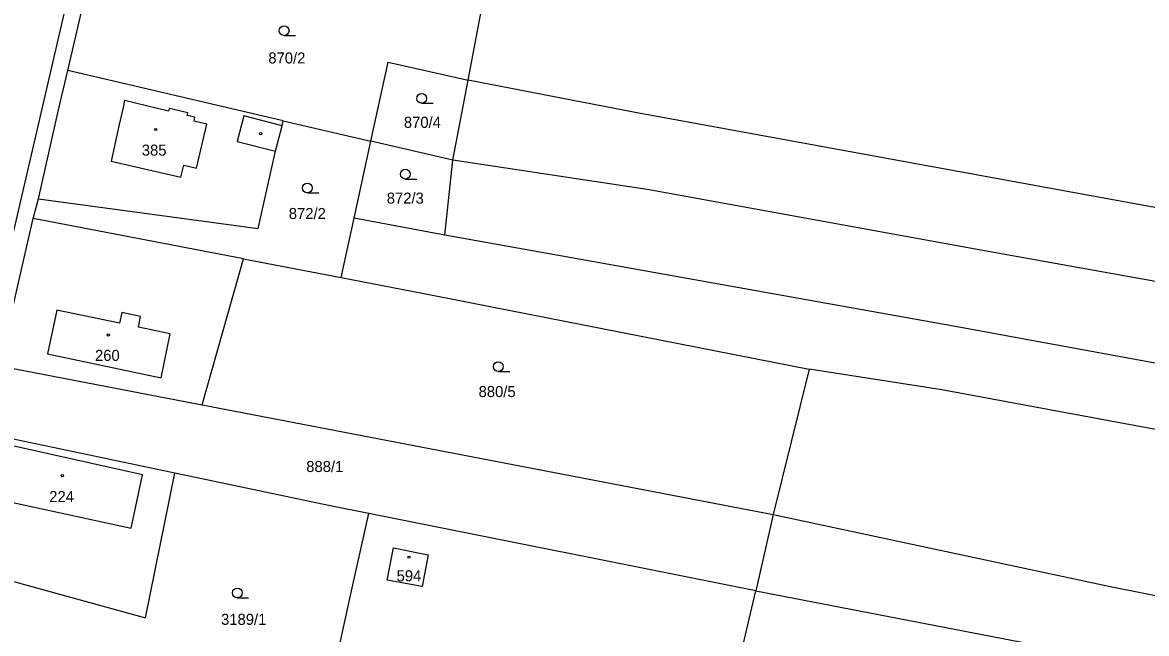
# Model space of a CAD drawing. Extents: x -776734 to -748832, y -1118122 to -976986.
# Drawn here: x -752855.4 to -752682.9, y -1115050.1 to -1114956.2 of the extents above; entities that cross this region are included whole.
import ezdxf

# ---------------------------------------------------------------- set-up
doc = ezdxf.new("R2010")
doc.units = 0
for name, color, linetype in [('KM_Hranice parcel', 7, 'Continuous'), ('KM_Parcelní čísla', 7, 'Continuous'), ('KM_Vnitřní kresba', 7, 'Continuous'), ('KM_Značky budov', 7, 'Continuous'), ('KM_Značky kultur', 7, 'Continuous')]:
    doc.layers.add(name, color=color, linetype=linetype)

msp = doc.modelspace()

# ---------------------------------------------------------------- linework, layer by layer
at = {"layer": 'KM_Hranice parcel'}
for p, q in [((-752848.45, -1114963.61), (-752843.05, -1114940.12)), ((-752787.01, -1114965.1), (-752784.52, -1114951.99)), ((-752801.94, -1114974.45), (-752799.3, -1114962.33)), ((-752799.3, -1114962.33), (-752787.01, -1114965.1)), ((-752815.41, -1114971.34), (-752848.45, -1114963.61)), ((-752789.35, -1114977.39), (-752787.01, -1114965.1)), ((-752815.41, -1114971.34), (-752801.94, -1114974.45)), ((-752804.52, -1114986.29), (-752801.94, -1114974.45)), ((-752789.35, -1114977.39), (-752801.94, -1114974.45)), ((-752790.61, -1114988.92), (-752789.35, -1114977.39)), ((-752853.8, -1114986.37), (-752852.98, -1114983.33)), ((-752859.02, -1115008.99), (-752853.8, -1114986.37)), ((-752821.48, -1114992.58), (-752853.8, -1114986.37)), ((-752806.51, -1114995.45), (-752804.52, -1114986.29)), ((-752790.61, -1114988.92), (-752804.52, -1114986.29)), ((-752712.47, -1115002.91), (-752790.61, -1114988.92)), ((-752827.83, -1115014.98), (-752821.48, -1114992.58)), ((-752821.48, -1114992.58), (-752806.51, -1114995.45)), ((-752859.02, -1115008.99), (-752827.83, -1115014.98)), ((-752734.65, -1115009.49), (-752740.2, -1115031.84)), ((-752714.31, -1115012.67), (-752734.65, -1115009.49)), ((-752827.83, -1115014.98), (-752740.2, -1115031.84)), ((-752832.04, -1115025.49), (-752861.52, -1115019.29)), ((-752742.86, -1115043.58), (-752802.28, -1115031.68)), ((-752740.2, -1115031.84), (-752742.86, -1115043.58))]:
    msp.add_line(p, q, dxfattribs=at)
for points in [[(-752893.27, -1115146.65), (-752892.2, -1115141.48), (-752884.4, -1115107.23), (-752882.98, -1115101.01), (-752882.52, -1115099.06), (-752878.08, -1115079.92), (-752848.33, -1114951.79), (-752828.79, -1114868.65), (-752810.45, -1114789.66), (-752799.15, -1114740.86), (-752796.77, -1114730.63), (-752779.02, -1114654.54)], [(-752852.98, -1114983.33), (-752849.89, -1114969.64), (-752848.45, -1114963.61)], [(-752487.1, -1115023.15), (-752575.13, -1115005.21), (-752614.46, -1114996.81), (-752681.01, -1114984.78), (-752761.36, -1114970.05), (-752787.01, -1114965.1)], [(-752852.98, -1114983.33), (-752819.27, -1114987.9), (-752816.61, -1114976.03), (-752815.59, -1114972.1), (-752815.41, -1114971.34)], [(-752492.4, -1115032.84), (-752555.91, -1115021.27), (-752594.14, -1115013.26), (-752673.51, -1114997.47), (-752706.89, -1114991.49), (-752759.52, -1114981.89), (-752789.35, -1114977.39)], [(-752806.51, -1114995.45), (-752792.22, -1114998.2), (-752734.65, -1115009.49)], [(-752502.04, -1115040.62), (-752546.53, -1115033.06), (-752644.71, -1115015.33), (-752712.47, -1115002.91)], [(-752516.17, -1115049.92), (-752548.79, -1115044.28), (-752646.7, -1115025.22), (-752714.31, -1115012.67)], [(-752866.12, -1115039.57), (-752836.57, -1115047.71), (-752832.04, -1115025.49)], [(-752802.28, -1115031.68), (-752808.19, -1115030.5), (-752832.04, -1115025.49)], [(-752809.55, -1115064.54), (-752807.35, -1115054.59), (-752804.81, -1115043.13), (-752802.28, -1115031.68)], [(-752740.2, -1115031.84), (-752687.92, -1115043.03), (-752651.13, -1115050.3), (-752622.41, -1115054.93), (-752588.44, -1115061.39), (-752546.49, -1115067.33)], [(-752799.43, -1115041.95), (-752798.48, -1115036.99), (-752793.13, -1115038.05), (-752794.08, -1115042.92), (-752799.43, -1115041.95)], [(-752751.27, -1115079.51), (-752745.47, -1115054.69), (-752742.86, -1115043.58)], [(-752742.86, -1115043.58), (-752694.83, -1115052.83), (-752618.43, -1115066.65), (-752562.24, -1115076.27)]]:
    msp.add_lwpolyline(points, dxfattribs=at)
at = {"layer": 'KM_Vnitřní kresba'}
for p, q in [((-752839.99, -1114969.31), (-752840.58, -1114971.93)), ((-752839.75, -1114968.23), (-752839.99, -1114969.31)), ((-752833.01, -1114969.84), (-752839.75, -1114968.23)), ((-752832.92, -1114969.45), (-752833.01, -1114969.84)), ((-752830.04, -1114970.14), (-752832.92, -1114969.45)), ((-752830.14, -1114970.53), (-752830.04, -1114970.14)), ((-752828.96, -1114970.81), (-752830.14, -1114970.53)), ((-752829.1, -1114971.4), (-752828.96, -1114970.81)), ((-752827.15, -1114971.85), (-752829.1, -1114971.4)), ((-752821.44, -1114970.57), (-752822.46, -1114974.51)), ((-752815.59, -1114972.1), (-752821.44, -1114970.57)), ((-752840.58, -1114971.93), (-752841.84, -1114977.54)), ((-752828.72, -1114978.63), (-752827.15, -1114971.85)), ((-752822.46, -1114974.51), (-752816.61, -1114976.03)), ((-752841.84, -1114977.54), (-752831.11, -1114980.03)), ((-752831.11, -1114980.03), (-752830.67, -1114978.18)), ((-752830.67, -1114978.18), (-752828.72, -1114978.63)), ((-752850.16, -1115000.44), (-752851.59, -1115007.18)), ((-752840.53, -1115002.44), (-752850.16, -1115000.44)), ((-752840.2, -1115000.82), (-752840.53, -1115002.44)), ((-752837.3, -1115001.42), (-752840.2, -1115000.82)), ((-752837.64, -1115003.04), (-752837.3, -1115001.42)), ((-752832.74, -1115004.06), (-752837.64, -1115003.04)), ((-752834.17, -1115010.86), (-752832.74, -1115004.06)), ((-752851.59, -1115007.18), (-752834.17, -1115010.86)), ((-752836.99, -1115025.74), (-752859.81, -1115020.68)), ((-752838.77, -1115033.95), (-752836.99, -1115025.74)), ((-752861.61, -1115029), (-752838.77, -1115033.95))]:
    msp.add_line(p, q, dxfattribs=at)
at = {"layer": 'KM_Značky budov'}
for centre in [(-752834.9968, -1114972.6792), (-752818.8668, -1114973.3092), (-752842.2568, -1115004.2392), (-752849.3268, -1115025.8692), (-752796.0868, -1115038.3992)]:
    msp.add_circle(centre, 0.175, dxfattribs=at)
at = {"layer": 'KM_Značky kultur'}
for p, q in [((-752815.263, -1114958.26), (-752813.513, -1114958.26)), ((-752794.153, -1114968.66), (-752792.403, -1114968.66)), ((-752796.653, -1114980.29), (-752794.903, -1114980.29)), ((-752811.693, -1114982.42), (-752809.943, -1114982.42)), ((-752782.373, -1115009.86), (-752780.623, -1115009.86)), ((-752822.463, -1115044.64), (-752820.713, -1115044.64))]:
    msp.add_line(p, q, dxfattribs=at)
for centre in [(-752815.2629, -1114957.5098), (-752794.1529, -1114967.9098), (-752796.6529, -1114979.5398), (-752811.6929, -1114981.6698), (-752782.3729, -1115009.1098), (-752822.4629, -1115043.8898)]:
    msp.add_circle(centre, 0.75, dxfattribs=at)

# ---------------------------------------------------------------- texts
at = {"layer": 'KM_Parcelní čísla'}
for s, p in [('870/2', (-752817.69, -1114962.54)), ('870/4', (-752796.88, -1114972.43)), ('385', (-752837.12, -1114976.7)), ('872/3', (-752799.51, -1114984.08)), ('872/2', (-752814.55, -1114986.44)), ('260', (-752844.3, -1115008.24)), ('880/5', (-752785.41, -1115013.8)), ('888/1', (-752811.87, -1115025.32)), ('224', (-752851.33, -1115029.94)), ('594', (-752798, -1115042.11)), ('3189/1', (-752824.947, -1115048.8))]:
    msp.add_text(s, height=1.7, dxfattribs=at).set_placement(p)

doc.saveas('drawing.dxf')
